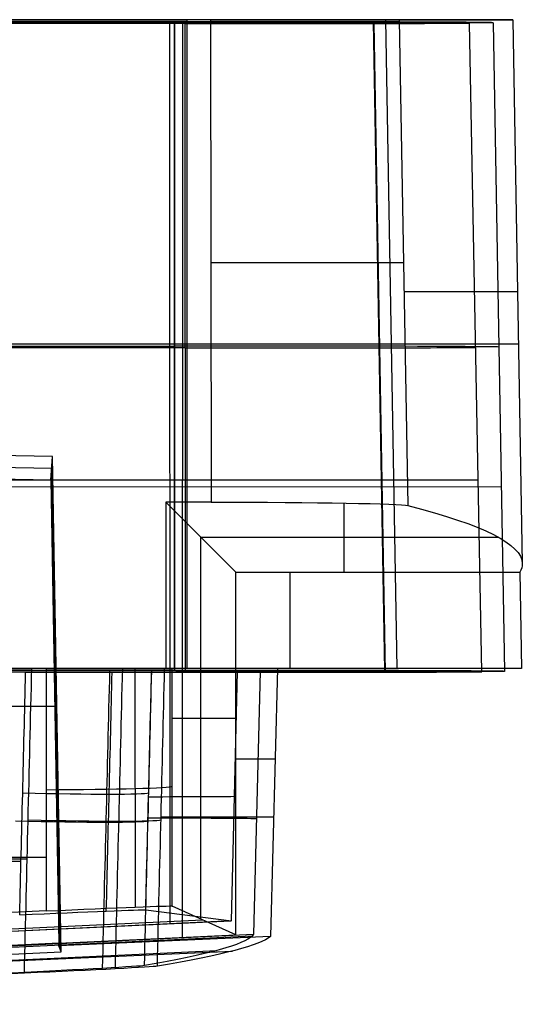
# Model space of a CAD drawing. Extents: x -64 to 57, y 4 to 161.
# Tile 341 of 342: x 38.94 to 40.46, y 153.21 to 156.17. Entities that reach past the tile are written whole.
import ezdxf

# ---------------------------------------------------------------- set-up
doc = ezdxf.new("R2010")
doc.units = 0
doc.layers.add('DEFAULT', color=7, linetype='CONTINUOUS')

msp = doc.modelspace()

# ---------------------------------------------------------------- linework, layer by layer
at = {"layer": 'DEFAULT', "color": 254}
for p, q in [((25.37380271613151, 156.166683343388, 35.81512633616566), (39.4463472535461, 156.1666833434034, 35.80242230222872)), ((40.42361685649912, 156.1666833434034, 47.82460321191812), (37.85586918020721, 156.1666833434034, 47.82460321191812)), ((39.4463472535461, 156.1666833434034, 35.80242230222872), (39.44631652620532, 154.2166833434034, 35.7683849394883)), ((39.44688891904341, 156.1666833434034, 35.80242205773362), (39.44688891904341, 154.2166833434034, 35.76838468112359)), ((39.5180261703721, 156.1666833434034, 57.46985862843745), (39.51935297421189, 154.7164163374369, 57.49513833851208)), ((40.07929216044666, 154.2166833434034, 36.35673333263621), (40.04534332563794, 156.1666833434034, 36.35918682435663)), ((40.08519531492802, 156.1666833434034, 56.91159740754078), (40.11062773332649, 154.7062593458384, 56.91333629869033)), ((40.42641760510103, 156.1666833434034, 46.91874824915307), (40.45495454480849, 154.5318031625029, 46.9187482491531)), ((39.40956745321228, 156.1602241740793, 35.89974724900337), (25.33702392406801, 156.1606902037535, 35.88597941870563)), ((40.29616950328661, 156.1564414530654, 51.36059855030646), (38.45667908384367, 156.1565047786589, 51.34887796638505)), ((38.46716543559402, 156.157799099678, 46.01618622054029), (40.36711660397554, 156.1577399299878, 46.00260076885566)), ((39.3949462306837, 156.156472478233, 51.35485627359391), (39.39512414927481, 153.4487455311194, 51.21228994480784)), ((39.40953664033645, 154.210232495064, 35.86523647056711), (39.40956745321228, 156.1602241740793, 35.89974724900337)), ((39.41010911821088, 156.160224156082, 35.8997480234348), (39.41010903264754, 154.2102324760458, 35.86523728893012)), ((39.43413858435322, 153.4071860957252, 46.15275732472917), (39.43450019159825, 156.1577689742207, 46.00926936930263)), ((39.44048748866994, 156.1549627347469, 57.56727943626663), (39.44214342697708, 154.2049544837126, 57.60079990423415)), ((40.04140440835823, 154.2100685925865, 36.45477449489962), (40.00751513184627, 156.1600690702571, 36.45763754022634)), ((40.00870577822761, 156.1550793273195, 57.0100861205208), (40.04259533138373, 154.2050776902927, 57.01199839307)), ((40.33333935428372, 154.2064650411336, 51.25816513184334), (40.29616950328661, 156.1564414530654, 51.36059855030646)), ((40.36711660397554, 156.1577399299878, 46.00260076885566), (40.40156952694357, 154.2077141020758, 46.10407831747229)), ((25.37378735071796, 155.1915725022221, 35.79810572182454), (39.44633189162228, 155.1917941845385, 35.78540555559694)), ((25.33700851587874, 155.1855835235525, 35.86872206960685), (39.40955204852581, 155.1853391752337, 35.88249382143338)), ((39.04311100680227, 154.8532261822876, 43.42910308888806), (38.61018950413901, 154.860782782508, 43.42897118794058)), ((35.89741734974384, 154.838223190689, 45.42966962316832), (39.03779133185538, 154.7834082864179, 45.43062642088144)), ((39.03779133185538, 154.7834082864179, 45.43062642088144), (39.04311100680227, 154.8532261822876, 43.42910308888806)), ((39.06931471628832, 153.3644961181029, 43.32506069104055), (39.04311100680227, 154.8532261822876, 43.42910308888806)), ((38.6111054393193, 154.8258046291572, 44.42992835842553), (39.0404516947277, 154.8183241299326, 44.42966707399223)), ((39.06568021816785, 153.3736191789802, 44.3900658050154), (39.04055694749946, 154.8197055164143, 44.3900658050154)), ((38.52877956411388, 154.7837289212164, 51.27705798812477), (40.3223524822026, 154.7832462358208, 51.28846383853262)), ((39.03779133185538, 154.7834082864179, 45.43062642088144), (39.06191521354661, 153.3902780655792, 45.45494359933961)), ((38.54000093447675, 154.7632438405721, 46.08841288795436), (40.39177817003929, 154.7623120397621, 46.07521749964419)), ((39.38317009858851, 154.7165396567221, 57.50229491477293), (39.38316988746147, 154.2166833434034, 57.51103203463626)), ((39.51935297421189, 154.7164163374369, 57.49513833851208), (39.38317009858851, 154.7165396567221, 57.50229491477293)), ((39.38317009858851, 154.7165396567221, 57.50229491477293), (39.59386149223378, 154.5059124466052, 45.43547012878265)), ((39.91913764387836, 154.5059124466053, 45.43547012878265), (39.91913764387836, 154.7133982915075, 57.32232622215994)), ((39.4887891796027, 153.4633928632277, 51.47325585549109), (39.48843954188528, 154.6113022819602, 51.47324975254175)), ((39.48851579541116, 154.6112260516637, 51.4688825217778), (40.38289980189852, 154.6112260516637, 51.4688825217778)), ((39.59386149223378, 154.5059124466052, 45.43547012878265), (40.4478984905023, 154.5059124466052, 45.43547012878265)), ((39.59386149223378, 153.4158613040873, 45.4544970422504), (39.59386149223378, 154.5059124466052, 45.43547012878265)), ((39.75745674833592, 154.2166833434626, 45.44051864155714), (39.75745674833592, 154.5059124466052, 45.43547012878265)), ((40.4478984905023, 154.5059124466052, 45.43547012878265), (40.45299828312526, 154.2166833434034, 45.44051864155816)), ((39.40953664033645, 154.210232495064, 35.86523647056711), (25.33699311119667, 154.2106985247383, 35.85146864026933)), ((39.44631652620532, 154.2166833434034, 35.7683849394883), (25.37377198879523, 154.216683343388, 35.78108897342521)), ((25.37443466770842, 154.2166833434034, 36.51514213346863), (38.98077021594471, 154.2166833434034, 36.50285806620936)), ((39.02375223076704, 154.216683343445, 56.79495204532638), (39.02430801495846, 153.4873789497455, 56.77579822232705)), ((39.29039970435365, 154.216682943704, 56.67324486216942), (39.29094700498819, 153.4991437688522, 56.65440025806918)), ((39.38316988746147, 154.2166833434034, 57.51103203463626), (39.40252195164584, 154.2166833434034, 56.40235307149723)), ((39.40306719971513, 153.5021709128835, 56.38358769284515), (39.40252195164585, 154.2166833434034, 56.40235307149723)), ((40.31636734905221, 154.2166833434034, 40.42222995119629), (39.58158880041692, 154.2166833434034, 40.42222995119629)), ((39.71890849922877, 154.2166833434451, 45.44051864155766), (39.69795340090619, 153.4110617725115, 45.45458081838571)), ((40.45299828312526, 154.2166833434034, 45.44051864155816), (39.71890849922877, 154.2166833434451, 45.44051864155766)), ((40.12275897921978, 154.2053695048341, 55.79916628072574), (39.38737963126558, 154.2053940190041, 55.79778295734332)), ((40.28269530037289, 154.2090041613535, 40.8064594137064), (39.54798060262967, 154.2090286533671, 40.80507734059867)), ((39.58065230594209, 153.4576746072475, 51.21394253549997), (39.5990815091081, 154.206490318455, 51.25348669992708)), ((39.5990815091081, 154.206490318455, 51.25348669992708), (40.33333935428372, 154.2064650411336, 51.25816513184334)), ((39.66753318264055, 154.2077369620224, 46.10932698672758), (39.64698588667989, 153.4173960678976, 46.15070242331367)), ((40.40156952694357, 154.2077141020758, 46.10407831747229), (39.66753318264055, 154.2077369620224, 46.10932698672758)), ((38.63002504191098, 154.1032941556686, 43.37604274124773), (39.05631164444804, 154.1032489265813, 43.37668967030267)), ((39.04947322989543, 154.1087902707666, 45.44240192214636), (39.05621204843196, 154.1089073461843, 43.37708511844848)), ((39.59386149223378, 154.0662005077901, 45.44314532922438), (39.40263678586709, 154.0662005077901, 56.39840091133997)), ((39.59386149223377, 153.9443273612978, 45.44527263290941), (39.71182436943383, 153.9443273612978, 45.44527263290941)), ((25.37444820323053, 153.6441369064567, 36.53013478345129), (38.96676949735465, 153.643815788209, 36.51787177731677)), ((39.59386149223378, 153.4158613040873, 45.4544970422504), (39.40306719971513, 153.5021709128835, 56.38358769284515)), ((39.02430801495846, 153.4873789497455, 56.77579822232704), (36.7390337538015, 153.378516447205, 56.89728682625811)), ((39.32321245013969, 153.4906798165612, 56.49962662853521), (39.58065230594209, 153.4576746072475, 51.21394253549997)), ((36.77539876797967, 153.3233381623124, 51.26751969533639), (39.57884438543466, 153.4580932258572, 51.27282599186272)), ((36.84118434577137, 153.3334425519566, 51.17590859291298), (39.49398011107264, 153.4610446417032, 51.17590859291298)), ((39.58065230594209, 153.4576746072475, 51.21394253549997), (38.60090271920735, 153.4105213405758, 51.20521542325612)), ((39.6431818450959, 153.4120695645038, 45.55152418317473), (36.88826503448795, 153.2796670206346, 45.54862243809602)), ((38.61288327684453, 153.3677916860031, 46.16068600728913), (39.64698588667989, 153.4173960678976, 46.15070242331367)), ((39.06191521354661, 153.3902780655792, 45.45494359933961), (39.59386149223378, 153.4158613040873, 45.4544970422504)), ((39.69795340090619, 153.4110617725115, 45.45458081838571), (39.06204570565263, 153.3827422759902, 45.45507513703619)), ((39.64698588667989, 153.4173960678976, 46.15070242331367), (39.6431818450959, 153.4120695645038, 45.55152418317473)), ((39.06191521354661, 153.3902780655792, 45.45494359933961), (36.94329580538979, 153.2883859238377, 45.45672213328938)), ((39.06204570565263, 153.3827422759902, 45.45507513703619), (39.06191521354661, 153.3902780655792, 45.45494359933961)), ((39.06931471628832, 153.3644961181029, 43.32506069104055), (39.06204570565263, 153.3827422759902, 45.45507513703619)), ((37.39512275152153, 153.2657890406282, 41.08443754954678), (39.5372170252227, 153.368754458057, 41.0884920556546)), ((38.64986081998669, 153.3457963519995, 43.3231136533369), (39.06931471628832, 153.3644961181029, 43.32506069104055)), ((38.65039263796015, 153.3254870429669, 40.99087072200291), (39.58357367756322, 153.3670516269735, 40.99087072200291)), ((38.95837309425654, 153.3002866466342, 36.52687498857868), (36.85892108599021, 153.206813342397, 36.53121810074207))]:
    msp.add_line(p, q, dxfattribs=at)
at = {"layer": 'DEFAULT', "color": 254, "extrusion": (2.934672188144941e-14, 1, -2.189144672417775e-15)}
msp.add_arc((-83.17553106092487, 889.2795958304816, 156.1666833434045), 832.9546305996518, 273.0044102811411, 275.5290862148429, dxfattribs=at)
at = {"layer": 'DEFAULT', "color": 254, "extrusion": (-4.36647986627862e-15, 1, 1.123156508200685e-14)}
msp.add_arc((-39.44688891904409, 36.40243729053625, 156.1666833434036), 0.6000152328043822, 184.1335953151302, 270.0517239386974, dxfattribs=at)
at = {"layer": 'DEFAULT', "color": 254, "extrusion": (7.181755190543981e-16, 1, -5.551115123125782e-16)}
for centre, radius, start, end in [((-39.48657768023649, 56.87066811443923, 156.1666833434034), 0.6000152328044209, 93.00440999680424, 176.0886022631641), ((-39.44688891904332, 36.40243729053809, 154.2166833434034), 0.6340526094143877, 184.1335953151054, 270.0517239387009)]:
    msp.add_arc(centre, radius, start, end, dxfattribs=at)
at = {"layer": 'DEFAULT', "color": 254, "extrusion": (1.847063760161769e-14, 1, -1.193116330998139e-15)}
msp.add_arc((106.0667480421, 46.91874824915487, 156.1666833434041), 146.4931656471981, 180.0000000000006, 184.1335953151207, dxfattribs=at)
at = {"layer": 'DEFAULT', "color": 254, "extrusion": (7.181755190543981e-16, 1, -5.551115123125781e-16)}
msp.add_arc((106.0667480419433, 46.91874824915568, 156.1666833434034), 146.4931656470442, 176.0886022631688, 180.000000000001, dxfattribs=at)
at = {"layer": 'DEFAULT', "color": 254, "extrusion": (3.287871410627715e-05, 0.9999999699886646, 0.0002427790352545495)}
msp.add_arc((-81.52806490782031, 889.4197558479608, 156.1702309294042), 832.9546305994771, 272.896631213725, 275.4213071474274, dxfattribs=at)
at = {"layer": 'DEFAULT', "color": 254, "extrusion": (3.287871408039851e-05, 0.9999999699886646, 0.0002427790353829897)}
msp.add_arc((-39.40384606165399, 36.46184839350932, 156.1702309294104), 0.6000152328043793, 184.0258162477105, 269.9439448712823, dxfattribs=at)
at = {"layer": 'DEFAULT', "color": 254, "extrusion": (3.287871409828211e-05, 0.9999999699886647, 0.0002427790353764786)}
msp.add_arc((-39.4050319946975, 56.9301176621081, 156.1702309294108), 0.6000152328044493, 92.89663092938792, 175.9808231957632, dxfattribs=at)
at = {"layer": 'DEFAULT', "color": 254, "extrusion": (3.287871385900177e-05, 0.9999999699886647, 0.0002427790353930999)}
msp.add_arc((106.1293156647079, 46.70441526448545, 156.1702309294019), 146.4931656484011, 180.2893204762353, 184.0258162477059, dxfattribs=at)
at = {"layer": 'DEFAULT', "color": 254, "extrusion": (3.287871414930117e-05, 0.9999999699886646, 0.0002427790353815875)}
msp.add_arc((106.1293156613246, 46.70441526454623, 156.1702309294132), 146.4931656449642, 175.9808231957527, 178.1934227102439, dxfattribs=at)
at = {"layer": 'DEFAULT', "color": 254, "extrusion": (0, 1, 0)}
for centre, radius, start, end in [((-39.48657768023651, 56.87066811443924, 155.4364713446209), 0.612761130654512, 93.00440999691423, 176.088602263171), ((106.0667480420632, 46.91874824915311, 155.3492432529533), 146.5074341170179, 176.088602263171, 180), ((-83.17551709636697, 889.2794085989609, 155.1916833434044), 832.9374242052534, 273.004409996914, 275.529086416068), ((-39.44688891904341, 36.402437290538, 155.1916833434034), 0.6170339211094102, 184.1335953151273, 270.0517239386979), ((106.0667480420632, 46.91874824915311, 155.1916833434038), 146.5101843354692, 180, 184.133595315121), ((106.0667476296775, 46.91875232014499, 153.7690093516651), 145.7814276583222, 180.5779217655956, 183.9458748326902), ((-83.17551241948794, 889.2794130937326, 153.6481049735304), 833.6693470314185, 273.0358183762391, 275.4525594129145)]:
    msp.add_arc(centre, radius, start, end, dxfattribs=at)
at = {"layer": 'DEFAULT', "color": 254, "extrusion": (3.287871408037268e-05, 0.9999999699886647, 0.0002427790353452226)}
msp.add_arc((-81.52805129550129, 889.419568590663, 155.1952309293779), 832.9374242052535, 272.8966309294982, 275.4213073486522, dxfattribs=at)
at = {"layer": 'DEFAULT', "color": 254, "extrusion": (3.287871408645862e-05, 0.9999999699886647, 0.0002427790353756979)}
for centre, start, end in [((-39.40384606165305, 36.46184839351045, 155.1952309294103), 184.0258162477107, 269.9439448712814), ((-39.40503199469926, 56.93011766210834, 155.1952309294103), 92.89663092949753, 175.9808231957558)]:
    msp.add_arc(centre, 0.6170339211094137, start, end, dxfattribs=at)
at = {"layer": 'DEFAULT', "color": 254, "extrusion": (3.287871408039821e-05, 0.9999999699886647, 0.0002427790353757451)}
for start, end in [(180.2693516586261, 184.0258162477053), (175.9808231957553, 178.213579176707)]:
    msp.add_arc((106.1293156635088, 46.70441526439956, 155.1952309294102), 146.5101843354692, start, end, dxfattribs=at)
at = {"layer": 'DEFAULT', "color": 254, "extrusion": (1.373771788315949e-06, 0.99984767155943, -0.01745375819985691)}
msp.add_arc((-39.48631615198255, 59.5620600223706, 153.6893966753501), 0.6255657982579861, 93.00776475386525, 176.0756423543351, dxfattribs=at)
at = {"layer": 'DEFAULT', "color": 254, "extrusion": (-3.251488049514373e-15, 0.9998476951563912, -0.01745240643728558)}
msp.add_arc((106.1113113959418, 49.56390657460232, 153.6894221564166), 146.5662727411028, 176.0717838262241, 179.9825463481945, dxfattribs=at)
at = {"layer": 'DEFAULT', "color": 254, "extrusion": (5.606777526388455e-13, 0.9998476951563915, -0.0174524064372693)}
msp.add_arc((106.1114019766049, 49.56390519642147, 153.6894221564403), 146.5663633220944, 179.9825458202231, 180.5624868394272, dxfattribs=at)
at = {"layer": 'DEFAULT', "color": 254, "extrusion": (-1.589801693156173e-08, 1, 1.190341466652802e-09)}
msp.add_arc((-83.17551482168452, 889.2794129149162, 154.2166827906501), 833.6544582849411, 273.0359024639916, 275.5269614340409, dxfattribs=at)
at = {"layer": 'DEFAULT', "color": 254, "extrusion": (3.425972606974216e-14, 1, -7.35836715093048e-14)}
msp.add_arc((-83.1755179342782, 889.2794198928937, 154.2166833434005), 832.9204168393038, 273.0138223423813, 275.5290863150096, dxfattribs=at)
at = {"layer": 'DEFAULT', "color": 254, "extrusion": (3.287865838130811e-05, 0.9999999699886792, 0.0002427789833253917)}
msp.add_arc((-38.93719529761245, 36.96120451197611, 154.2202309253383), 0.3998124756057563, 183.8356567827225, 269.9507035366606, dxfattribs=at)
at = {"layer": 'DEFAULT', "color": 254, "extrusion": (0.0009025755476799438, 0.02617694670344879, 0.9996569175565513)}
msp.add_arc((242688.0443298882, 2279.884266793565, 40.56243956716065), 242733.8948940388, 180.5744042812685, 180.57462072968, dxfattribs=at)
at = {"layer": 'DEFAULT', "color": 254, "extrusion": (-5.599803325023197e-11, 1, -5.178187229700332e-11)}
msp.add_arc((-38.98117831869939, 36.90267034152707, 154.2166833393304), 0.3998124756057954, 183.9434358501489, 270.0584826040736, dxfattribs=at)
at = {"layer": 'DEFAULT', "color": 254, "extrusion": (5.288382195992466e-11, 1, -5.489105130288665e-11)}
msp.add_arc((-39.0024968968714, 56.39543215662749, 154.2166833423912), 0.4000849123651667, 93.04538870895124, 179.0088117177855, dxfattribs=at)
at = {"layer": 'DEFAULT', "color": 254, "extrusion": (0.001470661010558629, 0.02589728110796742, 0.9996635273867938)}
msp.add_arc((242970.5919236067, 7678.33723688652, 40.74569178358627), 243127.2311695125, 181.8461687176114, 181.8463797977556, dxfattribs=at)
at = {"layer": 'DEFAULT', "color": 254, "extrusion": (0.003344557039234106, 0.02614016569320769, 0.9996526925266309)}
msp.add_arc((241823.0904008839, 24795.13523548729, 40.76008270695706), 243126.2606188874, 185.8904292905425, 185.8906422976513, dxfattribs=at)
at = {"layer": 'DEFAULT', "color": 254, "extrusion": (0.004862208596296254, 0.02585798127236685, 0.9996538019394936)}
msp.add_arc((239012.3472091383, 38734.13125792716, 41.13794330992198), 242165.9429303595, 189.2415326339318, 189.2417425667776, dxfattribs=at)
at = {"layer": 'DEFAULT', "color": 254, "extrusion": (3.287856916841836e-05, 0.9999999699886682, 0.0002427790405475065)}
msp.add_arc((106.1293152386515, 46.70441933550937, 154.2202309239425), 145.7931504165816, 180.2485819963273, 183.842411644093, dxfattribs=at)
at = {"layer": 'DEFAULT', "color": 254, "extrusion": (0.006740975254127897, 0.02610085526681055, 0.9996365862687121)}
msp.add_arc((235885.831392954, 54633.76533361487, 41.15242087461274), 242165.3779596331, 193.0766579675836, 193.0768699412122, dxfattribs=at)
at = {"layer": 'DEFAULT', "color": 254, "extrusion": (-1.650842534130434e-10, 1, 6.531406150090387e-12)}
msp.add_arc((106.0667476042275, 46.91875231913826, 154.2166833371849), 145.7931504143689, 180.5809463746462, 183.95019071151, dxfattribs=at)
at = {"layer": 'DEFAULT', "color": 254, "extrusion": (3.287871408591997e-05, 0.9999999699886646, 0.000242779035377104)}
msp.add_arc((-39.40384606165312, 36.46184839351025, 154.2202309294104), 0.6340526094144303, 184.0258162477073, 269.9439448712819, dxfattribs=at)
at = {"layer": 'DEFAULT', "color": 254, "extrusion": (3.287871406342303e-05, 0.9999999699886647, 0.0002427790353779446)}
msp.add_arc((106.1293156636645, 46.70441526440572, 154.2202309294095), 146.5272030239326, 180.2493874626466, 184.0258162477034, dxfattribs=at)
at = {"layer": 'DEFAULT', "color": 254, "extrusion": (-2.487638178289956e-14, 1, 4.985824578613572e-16)}
msp.add_arc((106.0667480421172, 46.91874824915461, 154.2166833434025), 146.527203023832, 180.5780343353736, 184.1335953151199, dxfattribs=at)
at = {"layer": 'DEFAULT', "color": 254, "extrusion": (3.286282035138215e-05, 0.9999999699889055, 0.0002427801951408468)}
msp.add_arc((-81.52806347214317, 889.4197711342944, 154.2202303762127), 833.6546569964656, 272.9271034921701, 275.4191820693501, dxfattribs=at)
at = {"layer": 'DEFAULT', "color": 254, "extrusion": (3.287871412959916e-05, 0.9999999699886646, 0.0002427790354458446)}
msp.add_arc((-81.52805210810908, 889.4195798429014, 154.220230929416), 832.9204167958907, 272.8966309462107, 275.4213072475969, dxfattribs=at)
at = {"layer": 'DEFAULT', "color": 254, "extrusion": (0.2172285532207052, -0.02993544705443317, 0.9756616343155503)}
msp.add_arc((-29503.63171986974, 256475.0152848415, 59.35311003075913), 258189.1414944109, 276.596752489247, 276.5969144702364, dxfattribs=at)
at = {"layer": 'DEFAULT', "color": 254, "extrusion": (3.287871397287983e-05, 0.9999999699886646, 0.000242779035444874)}
msp.add_arc((-38.93679858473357, 56.45347579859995, 154.2202309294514), 0.3998167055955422, 92.92121878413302, 176.1611630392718, dxfattribs=at)
at = {"layer": 'DEFAULT', "color": 254, "extrusion": (0.2151244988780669, -0.02991726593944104, 0.9761282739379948)}
msp.add_arc((-29864.98198305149, 256830.1314802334, 59.24482789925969), 258583.8325380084, 276.6672591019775, 276.6674182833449, dxfattribs=at)
at = {"layer": 'DEFAULT', "color": 254, "extrusion": (0.2117492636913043, -0.02989433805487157, 0.976866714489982)}
msp.add_arc((-30291.36806876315, 256024.8859474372, 58.9307636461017), 257834.1164434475, 276.7821563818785, 276.7823152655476, dxfattribs=at)
at = {"layer": 'DEFAULT', "color": 254, "extrusion": (3.287827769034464e-05, 0.9999999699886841, 0.0002427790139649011)}
msp.add_arc((106.1293151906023, 46.7044193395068, 154.2202309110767), 145.7931504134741, 176.1552786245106, 178.2266760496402, dxfattribs=at)
at = {"layer": 'DEFAULT', "color": 254, "extrusion": (3.287871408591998e-05, 0.9999999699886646, 0.0002427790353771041)}
msp.add_arc((-39.40503199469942, 56.93011766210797, 154.2202309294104), 0.634052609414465, 92.89663092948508, 175.9808231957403, dxfattribs=at)
at = {"layer": 'DEFAULT', "color": 254, "extrusion": (3.287871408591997e-05, 0.9999999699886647, 0.0002427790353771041)}
msp.add_arc((106.1293156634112, 46.70441526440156, 154.2202309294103), 146.5272030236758, 175.9808231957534, 178.2337307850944, dxfattribs=at)
at = {"layer": 'DEFAULT', "color": 254, "extrusion": (-0.0007628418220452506, 0.9996550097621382, 0.02625413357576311)}
msp.add_arc((-39.12025494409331, 52.32789304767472, 155.2600353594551), 0.4000000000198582, 93.03366023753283, 178.9996551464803, dxfattribs=at)
at = {"layer": 'DEFAULT', "color": 254, "extrusion": (0.02458648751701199, 0.9993802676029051, 0.02519097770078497)}
msp.add_arc((-35.13722028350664, 52.56515099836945, 156.1374756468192), 0.4000000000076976, 92.9630235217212, 176.1590683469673, dxfattribs=at)
at = {"layer": 'DEFAULT', "color": 254, "extrusion": (3.287871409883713e-05, 0.9999999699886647, 0.0002427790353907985)}
msp.add_arc((106.1293152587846, 46.70441933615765, 153.8458179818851), 145.78334606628, 176.1587108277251, 178.2342955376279, dxfattribs=at)
at = {"layer": 'DEFAULT', "color": 254, "extrusion": (3.287871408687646e-05, 0.9999999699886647, 0.0002427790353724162)}
msp.add_arc((106.1293152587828, 46.70441933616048, 153.7768658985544), 145.7815404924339, 180.2394368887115, 183.8381373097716, dxfattribs=at)
at = {"layer": 'DEFAULT', "color": 254, "extrusion": (0.02450680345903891, 0.9993640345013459, -0.02590256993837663)}
msp.add_arc((-35.14979684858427, 41.00451737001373, 153.6654276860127), 0.3999999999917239, 183.8383854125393, 269.9076060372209, dxfattribs=at)
at = {"layer": 'DEFAULT', "color": 254, "extrusion": (0.02442473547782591, 0.9993585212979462, -0.02619118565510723)}
msp.add_arc((-35.20124435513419, 40.95319285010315, 153.6572744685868), 0.3999999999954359, 183.9457938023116, 270.0150490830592, dxfattribs=at)
at = {"layer": 'DEFAULT', "color": 254, "extrusion": (3.287871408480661e-05, 0.9999999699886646, 0.0002427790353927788)}
msp.add_arc((-81.52804661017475, 889.4195730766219, 153.6516525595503), 833.6693470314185, 272.9280117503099, 275.3447803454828, dxfattribs=at)
at = {"layer": 'DEFAULT', "color": 254, "extrusion": (-0.04804360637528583, 0.9988071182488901, -0.00872653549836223)}
msp.add_arc((-46.33317567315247, 57.69614066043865, 150.9339621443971), 0.3995230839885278, 92.93160996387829, 179.0283819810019, dxfattribs=at)
at = {"layer": 'DEFAULT', "color": 254, "extrusion": (-0.0479942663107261, 0.9988108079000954, -0.008574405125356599)}
msp.add_arc((-46.24629809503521, 57.76918604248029, 150.9364104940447), 0.3994358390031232, 92.77650095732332, 176.1593189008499, dxfattribs=at)
at = {"layer": 'DEFAULT', "color": 254, "extrusion": (-0.0479942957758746, 0.9988109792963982, -0.008554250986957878)}
msp.add_arc((98.47374812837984, 48.12814621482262, 150.9373536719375), 145.4400816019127, 180.5057376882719, 183.8796638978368, dxfattribs=at)
at = {"layer": 'DEFAULT', "color": 254, "extrusion": (-0.04449494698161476, 0.9989716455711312, -0.008709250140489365)}
msp.add_arc((98.98346815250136, 48.32630877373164, 151.0910671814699), 145.4766789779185, 180.6120775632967, 183.9851273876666, dxfattribs=at)
at = {"layer": 'DEFAULT', "color": 254, "extrusion": (-0.0479942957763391, 0.9988109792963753, -0.008554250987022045)}
msp.add_arc((-46.23395910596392, 38.31496249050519, 150.9373536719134), 0.4000214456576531, 183.9367121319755, 270.095120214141, dxfattribs=at)
at = {"layer": 'DEFAULT', "color": 254, "extrusion": (-0.04449494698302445, 0.9989716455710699, -0.008709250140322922)}
msp.add_arc((-45.74246547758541, 38.24419056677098, 151.0910671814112), 0.3999926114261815, 184.0357895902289, 270.1908679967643, dxfattribs=at)

doc.saveas('drawing.dxf')
